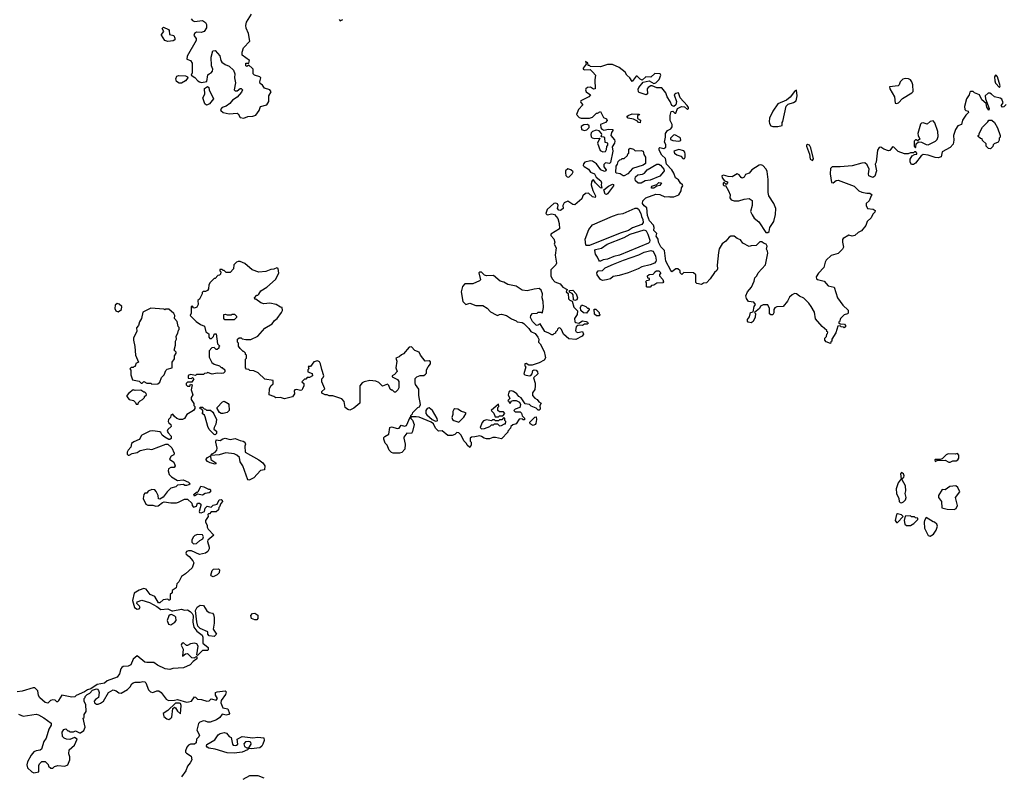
# Model space of a CAD drawing. Extents: x 2106670 to 2323771, y 35271 to 224896.
# Tile 332 of 419: x 2281540 to 2291483, y 125569 to 133214. Entities that reach past the tile are written whole.
import ezdxf

# ---------------------------------------------------------------- set-up
doc = ezdxf.new("R2010")
doc.units = 0

msp = doc.modelspace()

# ---------------------------------------------------------------- linework, layer by layer
at = {"layer": '0CON20XD'}
for points in [[(2283271.7, 133221.7), (2283284.1, 133204.1), (2283305, 133194), (2283385, 133204.5), (2283415, 133185.4), (2283425.7, 133165.7), (2283425, 133132), (2283404.2, 133095.8), (2283373.6, 133083.6), (2283325, 133087.5), (2283304, 133075), (2283299.2, 133055), (2283322.2, 133025), (2283321.2, 133005), (2283230.4, 132845), (2283227.5, 132815), (2283265, 132802.1), (2283282.1, 132775), (2283280, 132675), (2283273, 132653), (2283309.4, 132629.4), (2283338.5, 132595), (2283355.7, 132585), (2283375, 132580.6), (2283430, 132590), (2283438.8, 132655), (2283452, 132668), (2283472.5, 132675), (2283486.2, 132695), (2283490, 132715), (2283476.4, 132746.4), (2283472, 132835), (2283491.7, 132898.3), (2283515, 132903.3), (2283560, 132850), (2283572, 132802), (2283582.5, 132785), (2283615, 132760), (2283655, 132743.8), (2283698.8, 132705), (2283712.5, 132665), (2283709.2, 132625), (2283718.8, 132575), (2283706.7, 132505), (2283716.1, 132496.1), (2283735, 132496), (2283765, 132518.8), (2283775, 132518.8), (2283788.8, 132505), (2283779.5, 132480.5), (2283735, 132429.5), (2283688.8, 132401.2), (2283662.2, 132367.8), (2283625, 132338.8), (2283584, 132325), (2283568, 132305), (2283570, 132295), (2283596, 132276), (2283655, 132261.2), (2283735, 132270), (2283745, 132263.3), (2283767.5, 132225), (2283805, 132217.5), (2283845, 132235.7), (2283895, 132237.8), (2283925, 132249.5), (2283959.2, 132295), (2283972.8, 132337.2), (2284036.5, 132353.5), (2284054.5, 132385.6), (2284057.1, 132445), (2284078.2, 132485), (2284065.4, 132505.4), (2284010.8, 132520.8), (2283992.2, 132552.2), (2283968.6, 132568.5), (2283964.6, 132584.6), (2283973.6, 132625), (2283965.3, 132635.3), (2283912.8, 132652.8), (2283897.5, 132665), (2283896.7, 132715), (2283888.6, 132725), (2283855, 132753.3), (2283835, 132740), (2283825, 132748.6), (2283824.5, 132775), (2283855, 132775.8), (2283861.8, 132801.8), (2283785, 132853.6), (2283787.3, 132885), (2283801.2, 132928.8), (2283862.5, 132995), (2283851.9, 133075), (2283828.3, 133128.3), (2283824, 133155), (2283830.9, 133189.1), (2283879.3, 133270.8)], [(2283035, 132994.3), (2283006.2, 133005), (2282973.6, 133056.4), (2282971.2, 133065), (2282995.8, 133095), (2282980, 133125), (2282993.6, 133136.4), (2283041.2, 133115), (2283049.2, 133105), (2283052, 133065), (2283095, 133053.3), (2283108.3, 133028.3), (2283105, 133011.2), (2283090.3, 132999.7), (2283035, 132994.3)], [(2284765.5, 133215.5), (2284775, 133203.3), (2284804, 133215)], [(2287863.3, 131415), (2287965, 131450.8), (2288005, 131446.2), (2288055, 131422.5), (2288095, 131427.5), (2288105, 131422.5), (2288145, 131423.3), (2288195, 131442.5), (2288220, 131485), (2288223.3, 131515), (2288235.7, 131534.3), (2288233.8, 131545), (2288212, 131562), (2288191.4, 131595), (2288160.8, 131615), (2288145, 131663.3), (2288126.7, 131696.7), (2288070, 131755), (2288062.7, 131812.7), (2288025, 131843.8), (2287996.7, 131895), (2287997.5, 131915), (2288005, 131922.5), (2288045, 131913.3), (2288064, 131926), (2288064.1, 131954.1), (2288050, 131975), (2288061.2, 132025), (2288060, 132065), (2288082.5, 132095), (2288115, 132112.5), (2288128.3, 132131.7), (2288128, 132155), (2288110, 132195), (2288110, 132245), (2288120, 132285), (2288135, 132290), (2288155, 132270), (2288165, 132270), (2288183.3, 132315), (2288223, 132337), (2288252.5, 132332.5), (2288285, 132307.5), (2288292.5, 132315), (2288293.3, 132325), (2288281.2, 132345), (2288209.2, 132425), (2288194.1, 132474.1), (2288165, 132468.9), (2288150.6, 132455), (2288173.9, 132386.1), (2288165, 132352.5), (2288145, 132337.5), (2288125, 132347.5), (2288107.7, 132387.7), (2288076.7, 132435), (2288063.6, 132473.6), (2288025, 132526.7), (2287973.6, 132523.6), (2287926.4, 132546.4), (2287915, 132546.2), (2287885, 132528.8), (2287876.2, 132515), (2287880, 132465), (2287865, 132453.3), (2287796.4, 132476.4), (2287787.5, 132485), (2287787, 132513), (2287793, 132527), (2287835, 132583.3), (2287895, 132597.1), (2287945, 132570), (2287965, 132576.2), (2287999.1, 132610.9), (2288013.6, 132653.6), (2288006.7, 132665), (2287955, 132669.2), (2287915, 132633.3), (2287863.3, 132636.7), (2287825, 132603.3), (2287805, 132611.2), (2287775, 132643.3), (2287765, 132642.5), (2287725, 132590), (2287702.5, 132625), (2287671.7, 132651.7), (2287653, 132683), (2287595, 132730), (2287525, 132762.5), (2287475, 132760), (2287405, 132736.2), (2287305, 132740), (2287295, 132750), (2287281.7, 132751.7), (2287278.3, 132778.3), (2287255, 132790), (2287260, 132765), (2287230, 132725), (2287230, 132715), (2287245, 132707.5), (2287301.7, 132711.7), (2287326.7, 132685), (2287353.6, 132653.6), (2287346.2, 132605), (2287350, 132515), (2287335, 132512.5), (2287305, 132532.5), (2287275, 132528), (2287257.5, 132515), (2287253.1, 132505), (2287260.8, 132485), (2287302.5, 132455), (2287287.5, 132435), (2287207.5, 132395), (2287202.5, 132385), (2287205.7, 132375.7), (2287226.7, 132355), (2287183.3, 132305), (2287162.5, 132255), (2287190, 132225), (2287208.3, 132218.3), (2287295, 132220), (2287325, 132230), (2287365, 132270), (2287375, 132270), (2287405, 132287.5), (2287437, 132227), (2287465, 132212.5), (2287471.2, 132195), (2287455, 132174.3), (2287403.8, 132156.2), (2287409.7, 132119.7), (2287417.9, 132107.9), (2287438, 132098), (2287485, 132108.1), (2287530, 132105), (2287531.2, 132095), (2287516.2, 132073.8), (2287508.8, 132045), (2287545, 132000), (2287548.8, 131985), (2287545, 131967.5), (2287521.7, 131928.3), (2287529.2, 131885), (2287505, 131770), (2287495, 131762), (2287455, 131767.5), (2287438.6, 131751.4), (2287438.1, 131728.1), (2287461.2, 131695), (2287460, 131685), (2287445, 131681.2), (2287407.5, 131695), (2287365, 131756.2), (2287325.5, 131785.5), (2287305, 131787.5), (2287247.5, 131772.5), (2287233, 131757), (2287230.7, 131740.7), (2287239.3, 131729.3), (2287284.2, 131704.2), (2287305, 131674.2), (2287345, 131656.7), (2287362.5, 131622.5), (2287406.8, 131586.8), (2287415.8, 131565), (2287412, 131545), (2287417.5, 131512.5), (2287405, 131513.3), (2287355, 131564.3), (2287335, 131596), (2287325, 131592), (2287315, 131576.2), (2287310.4, 131545), (2287327.9, 131487.9), (2287356.2, 131435), (2287352.5, 131417.5), (2287324.3, 131424.3), (2287285, 131460), (2287255, 131457.3), (2287227.8, 131435), (2287217, 131403), (2287145, 131343.8), (2287125, 131346.7), (2287075, 131380), (2287037, 131363), (2287023.3, 131335), (2287027.5, 131305), (2287000, 131285), (2286985, 131289.2), (2286972.5, 131305), (2286978, 131335), (2286971.7, 131351.7), (2286955, 131361.2), (2286933.7, 131356.3), (2286868.1, 131295), (2286851.4, 131255), (2286865, 131242.9), (2286915, 131252.5), (2286940.6, 131245), (2286974.2, 131205), (2286986.1, 131156.1), (2286990.4, 131099.5), (2286904.3, 131045), (2286903.8, 131033.8), (2286935, 130998), (2286944, 130966), (2286936.7, 130945), (2286957.7, 130907.7), (2286945.8, 130835), (2286961.2, 130755), (2286955, 130737.5), (2286902, 130685), (2286904.2, 130625), (2286916, 130595), (2286944.2, 130564.2), (2286997.5, 130545), (2287025, 130512.5), (2287068.3, 130488.3), (2287060, 130465), (2287077.5, 130447.5), (2287082.1, 130392.1), (2287095, 130378.8), (2287120, 130370), (2287135, 130310), (2287172.5, 130272.5), (2287170, 130235), (2287143.8, 130195), (2287145, 130162.5), (2287155, 130153.3), (2287185, 130148), (2287225, 130172.5), (2287260, 130165), (2287275, 130157.5), (2287280, 130145), (2287271.7, 130138.3), (2287243, 130137), (2287225, 130122.5), (2287195, 130128.8), (2287175.8, 130124.2), (2287159.2, 130110.8), (2287152, 130075), (2287160, 130060), (2287175, 130053.3), (2287221.7, 130061.7), (2287232.5, 130035), (2287220, 130015), (2287155, 129982.5), (2287085, 129990), (2287030, 130035), (2287010, 130085), (2286995, 130100), (2286981.7, 130098.3), (2286971.7, 130088.3), (2286968.3, 130071.7), (2286950, 130055), (2286950, 130045), (2286935, 130040), (2286925, 130030), (2286915, 130030), (2286885, 130047.5), (2286841.7, 130061.7), (2286795, 130140), (2286767, 130123), (2286755, 130126.7), (2286720, 130165), (2286697.5, 130205), (2286700, 130225), (2286720, 130245), (2286765, 130250), (2286775, 130260), (2286805, 130260), (2286815, 130250), (2286820, 130255), (2286830, 130305), (2286826.2, 130365), (2286816, 130405), (2286820, 130445), (2286805, 130482.5), (2286785, 130496.7), (2286735, 130492), (2286665, 130473.8), (2286615, 130481.2), (2286555, 130520), (2286467.7, 130537.7), (2286430.3, 130560.3), (2286392.6, 130572.6), (2286325, 130627.5), (2286255, 130626.7), (2286233.9, 130633.9), (2286205, 130662.5), (2286185, 130662.5), (2286177.5, 130655), (2286192.5, 130585), (2286182.5, 130575), (2286116.1, 130543.9), (2286033.6, 130546.4), (2286011.7, 130518.3), (2285996.7, 130465), (2286013.8, 130365), (2286045, 130337.5), (2286085, 130350), (2286145, 130327.5), (2286215.8, 130325.8), (2286260.4, 130300.5), (2286295, 130263.3), (2286353, 130233), (2286365, 130223.3), (2286383.6, 130236.4), (2286405, 130238.8), (2286455, 130226.2), (2286505, 130190), (2286555, 130170), (2286565, 130160), (2286615, 130153.3), (2286630, 130145), (2286681.2, 130095), (2286702.3, 130062.3), (2286745, 130043.3), (2286773.3, 130005), (2286782.5, 129985), (2286780, 129955), (2286795, 129940), (2286835, 129860), (2286847.5, 129815), (2286848.3, 129798.3), (2286837.5, 129775), (2286785, 129746.7), (2286715, 129722.5), (2286683, 129723), (2286655, 129740), (2286640, 129735), (2286640, 129715), (2286650, 129705), (2286632.5, 129635), (2286640, 129625), (2286685, 129616.7), (2286700.7, 129619.3), (2286713.9, 129636.1), (2286721.2, 129668.8), (2286735, 129677.5), (2286755, 129672.5), (2286770, 129655), (2286772.5, 129635), (2286727.5, 129595), (2286745, 129540), (2286746.2, 129515), (2286741.7, 129478.3), (2286720, 129445), (2286720, 129415), (2286740.7, 129390.7), (2286765, 129377.5), (2286782, 129352), (2286805, 129340), (2286793.3, 129315), (2286795, 129280), (2286785, 129270), (2286775, 129270), (2286755, 129290), (2286705, 129310), (2286687, 129327), (2286645, 129332.5), (2286605, 129392.5), (2286580, 129405), (2286560, 129435), (2286527, 129457), (2286505, 129462.5), (2286485, 129460), (2286478.3, 129451.7), (2286473.6, 129423.6), (2286490, 129385), (2286470, 129365), (2286478.3, 129358.3), (2286481.7, 129341.7), (2286498.3, 129341.7), (2286501.7, 129358.3), (2286522.5, 129367.5), (2286555, 129367.5), (2286588.3, 129348.3), (2286596.7, 129325), (2286590, 129295), (2286545, 129280), (2286530, 129265), (2286545, 129250), (2286595, 129250), (2286607, 129237), (2286615, 129210), (2286638.3, 129188.3), (2286638.3, 129171.7), (2286625, 129170), (2286615, 129180), (2286583.6, 129176.4), (2286555, 129130), (2286518.3, 129121.7), (2286500, 129105), (2286497.5, 129085), (2286470, 129055), (2286470, 129045), (2286405, 128980), (2286345, 128992.5), (2286318.3, 128991.7), (2286285, 128980), (2286255, 128980), (2286230, 128985), (2286203.8, 129003.8), (2286185, 129008.8), (2286135, 128997.5), (2286103, 128997), (2286090, 128985), (2286090, 128955), (2286100, 128945), (2286100, 128915), (2286085, 128892.5), (2286057.5, 128915), (2286052.5, 128932.5), (2286025, 128960), (2285997.5, 129015), (2285975, 129040), (2285955, 129042.5), (2285935, 129023.3), (2285906.1, 129013.9), (2285865, 129013.8), (2285805, 129060), (2285770, 129055), (2285737.5, 129085), (2285719.3, 129129.3), (2285695, 129147.5), (2285575, 129196.7), (2285545, 129202.5), (2285490, 129200), (2285490, 129215), (2285508.3, 129231.7), (2285510, 129245), (2285560, 129295), (2285576.7, 129303.3), (2285587.5, 129325), (2285570, 129415), (2285571.7, 129481.7), (2285538.3, 129528.3), (2285532.5, 129545), (2285533, 129587), (2285550, 129605), (2285585, 129617.5), (2285621.7, 129618.3), (2285639.3, 129630.7), (2285646.4, 129643.6), (2285647.5, 129675), (2285664.1, 129705.9)], [(2283150.7, 132570.7), (2283125, 132588.8), (2283117.1, 132615), (2283125.7, 132644.3), (2283145, 132650), (2283215, 132646), (2283236.2, 132636.2), (2283236.7, 132625), (2283214, 132595), (2283175, 132571.9), (2283150.7, 132570.7)], [(2291435, 132530), (2291442.5, 132545), (2291414.3, 132635), (2291405, 132650), (2291395, 132652), (2291383.5, 132635), (2291385.8, 132595), (2291395, 132573.8), (2291435, 132530)], [(2283425, 132351.2), (2283410.6, 132365), (2283390, 132425), (2283409.8, 132460.2), (2283405, 132520), (2283435, 132540), (2283449.6, 132529.5), (2283453.8, 132505), (2283496.7, 132415), (2283458, 132362), (2283435, 132353.3), (2283425, 132351.2)], [(2290395, 132366.7), (2290415, 132373.8), (2290455, 132417.5), (2290550, 132475), (2290561.7, 132488.3), (2290558.8, 132555), (2290550, 132585), (2290535, 132607.5), (2290515, 132617.5), (2290485, 132620), (2290457, 132613), (2290432.5, 132585), (2290422.5, 132555), (2290410, 132545), (2290323.3, 132535), (2290326.7, 132515), (2290373.8, 132435), (2290381.7, 132371.7), (2290395, 132366.7)], [(2291501.7, 132358.3), (2291478.3, 132331.7), (2291465, 132330), (2291450, 132345), (2291470, 132375), (2291459.3, 132409.3), (2291441.7, 132421.7), (2291385, 132433.3), (2291355, 132462.5), (2291335, 132472.5), (2291318.3, 132471.7), (2291290, 132445), (2291292.5, 132415), (2291330, 132315), (2291325, 132300), (2291305, 132330), (2291298.3, 132368.3), (2291255, 132402.5), (2291233, 132453), (2291183, 132473), (2291167, 132487), (2291145, 132487.5), (2291135, 132480), (2291126.7, 132455), (2291101.2, 132415), (2291080, 132335), (2291085, 132306.2), (2291095, 132296.2), (2291118.3, 132288.3), (2291120, 132275), (2291095, 132250), (2291060.3, 132199.7), (2291050, 132155), (2291015, 132140), (2290991.2, 132105), (2290970, 132045), (2290972, 131995), (2290965.7, 131954.3), (2290935, 131923.3), (2290855, 131880), (2290845, 131827.5), (2290815, 131818.8), (2290785, 131820.8), (2290715, 131846), (2290665, 131852.5), (2290641.7, 131838.3), (2290585, 131762.5), (2290565, 131750), (2290545, 131750), (2290532.5, 131775), (2290532.5, 131805), (2290553.3, 131836.7), (2290575, 131850), (2290600, 131855), (2290600, 131865), (2290588.3, 131878.3), (2290575, 131880), (2290565, 131870), (2290535, 131870), (2290511.7, 131858.3), (2290475, 131857.5), (2290410.7, 131880.7), (2290366.4, 131926.4), (2290355, 131930), (2290327.7, 131892.3), (2290315, 131888.8), (2290267.5, 131905), (2290235, 131926.7), (2290218.3, 131921.7), (2290203.8, 131895), (2290187.5, 131775), (2290177.5, 131755), (2290191.2, 131685), (2290175, 131632.5), (2290155, 131618.6), (2290114.3, 131635), (2290111.1, 131655), (2290118.8, 131705), (2290098.3, 131748.3), (2290075, 131766.7), (2290045, 131764), (2289946.1, 131736.1), (2289825, 131726.2), (2289745, 131727.5), (2289728.3, 131711.7), (2289723.8, 131655), (2289737.5, 131567.5), (2289755, 131566.7), (2289785, 131590), (2289805, 131592.5), (2289965, 131531.2), (2290015, 131486), (2290042.4, 131472.4), (2290095, 131460), (2290125, 131462.5), (2290150, 131445), (2290140, 131435), (2290117.5, 131385), (2290087.5, 131355), (2290086.7, 131335), (2290100, 131305), (2290159.3, 131299.3), (2290180, 131285), (2290175, 131270), (2290155, 131250), (2290138.3, 131211.7), (2290097, 131173), (2290085.7, 131134.3), (2290040.7, 131079.3), (2290007.5, 131065), (2289975, 131033.3), (2289947, 131027), (2289913, 131037), (2289857, 131003), (2289848.3, 130991.7), (2289847.5, 130965), (2289857.5, 130915), (2289847.5, 130895), (2289805, 130852.5), (2289735, 130830), (2289685, 130782.5), (2289673.8, 130765), (2289660.7, 130709.3), (2289605, 130652.5), (2289583.3, 130615), (2289586.4, 130596.4), (2289595, 130590), (2289665, 130572.5), (2289703, 130523), (2289765, 130510), (2289796.7, 130405), (2289850.7, 130330.7), (2289905, 130280), (2289905, 130250), (2289898.3, 130241.7), (2289865, 130230), (2289830, 130195), (2289818.3, 130161.7), (2289810, 130155), (2289825, 130140), (2289868.3, 130138.3), (2289880, 130125), (2289878.3, 130111.7), (2289865, 130100), (2289858.3, 130108.3), (2289835, 130110), (2289825, 130120), (2289801.7, 130118.3), (2289781.7, 130048.3), (2289740, 129985), (2289740, 129965), (2289731.7, 129958.3), (2289728.3, 129941.7), (2289685, 129960), (2289670, 129975), (2289670, 129995), (2289688.3, 130011.7), (2289690, 130035), (2289698.3, 130041.7), (2289700, 130055), (2289691.7, 130061.7), (2289690, 130075), (2289645, 130112.5), (2289575, 130192.5), (2289565, 130260), (2289532.5, 130315), (2289509.6, 130349.5), (2289458.8, 130398.8), (2289415, 130418.8), (2289385, 130442.5), (2289365, 130447.5), (2289340, 130435), (2289315, 130410), (2289295, 130370), (2289250, 130315), (2289185, 130311.2), (2289166.1, 130303.9), (2289156.7, 130285), (2289157, 130253), (2289145, 130232.5), (2289125, 130230), (2289113, 130243), (2289113.3, 130295), (2289095, 130332.5), (2289047, 130333), (2289020, 130320), (2289010, 130295), (2288960, 130255), (2288970, 130245), (2288967, 130207), (2288946.4, 130163.6), (2288925, 130150), (2288897, 130157), (2288888.3, 130168.3), (2288890, 130185), (2288908.6, 130211.4), (2288920, 130255), (2288948.3, 130261.7), (2288957.5, 130315), (2288970, 130335), (2288955, 130360), (2288900, 130365), (2288878.3, 130398.3), (2288872.5, 130425), (2288890, 130465), (2288928.3, 130511.7), (2288957, 130573), (2288963.3, 130605), (2288983.6, 130626.4), (2288997.5, 130655), (2289071.7, 130738.3), (2289093.3, 130855), (2289092.5, 130875), (2289082.5, 130895), (2289086.7, 130926.7), (2289077, 130947), (2289050, 130955), (2289035, 130970), (2289015, 130970), (2288977, 130933), (2288925, 130930), (2288905, 130922.5), (2288842.5, 130955), (2288819.3, 130989.3), (2288785, 131003.3), (2288755.8, 131025.8), (2288722.7, 131027.3), (2288705, 131016.7), (2288670, 130975), (2288635, 130947.5), (2288605, 130900), (2288595, 130860), (2288583.3, 130735), (2288587.5, 130695), (2288580, 130680), (2288555, 130660), (2288513.3, 130595), (2288475, 130553.3), (2288445, 130550), (2288425, 130537.5), (2288378.3, 130548.3), (2288368.8, 130558.8), (2288366.2, 130635), (2288345, 130656.7), (2288245, 130660), (2288225, 130640), (2288210, 130655), (2288210, 130675), (2288187, 130697), (2288165, 130697.5), (2288125, 130667.5), (2288115, 130680), (2288065, 130773.3), (2288051.7, 130881.7), (2288015, 130918.8), (2287991.8, 130965), (2287987.8, 130995), (2287968.9, 131025), (2287973.3, 131055), (2287944.5, 131085), (2287946.5, 131115), (2287939.2, 131139.2), (2287901.4, 131181.5), (2287878.8, 131235), (2287873.8, 131313.8), (2287845, 131334), (2287830, 131355), (2287832, 131385), (2287863.3, 131415)], [(2289195, 132133.8), (2289240, 132145), (2289240, 132175), (2289247.5, 132185), (2289279.3, 132340.7), (2289300, 132360), (2289354.3, 132375.7), (2289381.2, 132395), (2289391.2, 132445), (2289385, 132500), (2289365, 132486.7), (2289318.7, 132431.3), (2289285, 132401.2), (2289197, 132363), (2289145, 132290), (2289113, 132217), (2289107.5, 132185), (2289111.2, 132165), (2289125, 132140), (2289145, 132133.8), (2289195, 132133.8)], [(2287805, 132172.5), (2287790, 132175), (2287778.3, 132188.3), (2287740, 132210), (2287685, 132220), (2287670, 132235), (2287683, 132247), (2287725, 132262.5), (2287795, 132260), (2287798.3, 132251.7), (2287780, 132245), (2287780, 132215), (2287808.3, 132198.3), (2287805, 132172.5)], [(2287245, 132092.5), (2287268.2, 132101.8), (2287292, 132125), (2287289.7, 132139.7), (2287275, 132154), (2287237.1, 132152.9), (2287211.2, 132135), (2287214.2, 132104.2), (2287245, 132092.5)], [(2290585, 131920), (2290590, 131925), (2290591.7, 131958.3), (2290615, 131980), (2290647, 131977), (2290695, 131952.5), (2290715, 131950), (2290787.5, 131985), (2290805, 132002.5), (2290816, 132035), (2290812, 132085), (2290781.7, 132171.7), (2290765, 132192.5), (2290735, 132183.3), (2290705, 132157.5), (2290665, 132170), (2290645, 132167.5), (2290635, 132157.5), (2290611.2, 132065), (2290613.6, 132043.6), (2290630, 132005), (2290605, 131990), (2290595, 132000), (2290585, 132000), (2290573, 131987), (2290572.5, 131935), (2290585, 131920)], [(2291345, 131910), (2291321.7, 131911.7), (2291300, 131935), (2291298.3, 131958.3), (2291261.7, 131991.7), (2291258.3, 132008.3), (2291241.7, 132011.7), (2291220, 132035), (2291220, 132045), (2291228.3, 132051.7), (2291230, 132065), (2291263.9, 132126.1), (2291315, 132180), (2291325, 132200), (2291357, 132197), (2291382.5, 132175), (2291415, 132120), (2291440, 132045), (2291440, 132025), (2291430, 132015), (2291430, 131995), (2291420, 131975), (2291381.7, 131958.3), (2291371.7, 131948.3), (2291368.3, 131931.7), (2291345, 131910)], [(2287427.5, 131877.5), (2287455, 131882), (2287467, 131903), (2287467.5, 131932.5), (2287477.5, 131945), (2287480, 131965), (2287453, 131973), (2287448.8, 132018.8), (2287438, 132028), (2287411.7, 132031.7), (2287420, 132055), (2287416.7, 132065), (2287390.9, 132090.9), (2287361.7, 132098.3), (2287325.5, 132084.5), (2287311.1, 132068.9), (2287307.5, 132055), (2287311.2, 132031.2), (2287320.8, 132020.8), (2287345, 132012), (2287397.5, 132017.5), (2287373.3, 131965), (2287400.8, 131890.8), (2287427.5, 131877.5)], [(2288195, 131985.8), (2288215, 131993.3), (2288213.3, 132015), (2288205, 132023.3), (2288155, 132051.2), (2288142.5, 132047.5), (2288111.2, 132015), (2288113.4, 132003.4), (2288134.5, 131994.5), (2288195, 131985.8)], [(2289545, 131790), (2289556.1, 131806.1), (2289528.8, 131918.8), (2289516.7, 131945), (2289495, 131952.5), (2289484.6, 131945.4), (2289484.5, 131935), (2289514.2, 131855), (2289524, 131805), (2289545, 131790)], [(2287645, 131634.4), (2287632.5, 131635), (2287605, 131657.5), (2287565, 131662.5), (2287558.3, 131668.3), (2287563.3, 131735), (2287577, 131753), (2287585, 131780), (2287601.7, 131798.3), (2287615, 131800), (2287625, 131810), (2287645, 131810), (2287678.3, 131841.7), (2287681.7, 131858.3), (2287690, 131865), (2287690, 131905), (2287703, 131917), (2287737, 131907), (2287755, 131890), (2287815, 131892.5), (2287836.4, 131886.4), (2287843, 131853), (2287860, 131825), (2287858.3, 131761.7), (2287835, 131742.5), (2287729.3, 131710.7), (2287680, 131655), (2287645, 131634.4)], [(2288239.2, 131809.2), (2288255, 131812), (2288261.1, 131825), (2288260.9, 131855), (2288256.1, 131876.1), (2288245, 131887.1), (2288195, 131902.5), (2288146.7, 131885), (2288152.5, 131865), (2288175, 131849.4), (2288215, 131834.3), (2288239.2, 131809.2)], [(2287815, 131562.5), (2287785, 131562.5), (2287760, 131585), (2287753.8, 131605), (2287760, 131625), (2287782.5, 131645), (2287828, 131652), (2287848.3, 131661.7), (2287875, 131695.8), (2287975, 131755.5), (2287995, 131755.5), (2288012, 131745), (2288043.8, 131705), (2288047.5, 131685), (2288042.5, 131675), (2288005, 131632.5), (2287906.4, 131593.6), (2287855, 131584), (2287815, 131562.5)], [(2289095, 131062.5), (2289106.7, 131075), (2289116.2, 131115), (2289154.1, 131175.9), (2289173.8, 131245), (2289176.7, 131305), (2289157, 131357), (2289106.2, 131435), (2289097.7, 131467.7), (2289098.8, 131598.8), (2289089.2, 131679.2), (2289076.7, 131705), (2289045, 131738.8), (2289025, 131746), (2289006.1, 131743.9), (2288934.2, 131695.8), (2288905, 131662.5), (2288870.7, 131649.3), (2288856, 131624), (2288835, 131613.8), (2288825, 131617.5), (2288806.4, 131646.4), (2288785, 131654.7), (2288735, 131627.5), (2288695, 131630.6), (2288645.6, 131644.4), (2288630.8, 131635), (2288634.3, 131615), (2288656.8, 131586.8), (2288686.7, 131575), (2288686.7, 131565), (2288675, 131550), (2288655, 131570), (2288645, 131563.3), (2288642.5, 131545), (2288655, 131536.2), (2288667, 131537), (2288697.5, 131485), (2288713.3, 131445), (2288712.5, 131412.5), (2288724.2, 131394.2), (2288755, 131382.5), (2288803, 131383), (2288855, 131401.2), (2288905, 131406.7), (2288936.1, 131386.1), (2288936.2, 131335), (2288921.2, 131275), (2288937.5, 131242.5), (2288957.3, 131207.3), (2289005, 131172.5), (2289073.6, 131063.6), (2289095, 131062.5)], [(2287085, 131622.5), (2287120, 131655), (2287130, 131675), (2287105, 131696.7), (2287075, 131706.7), (2287053.3, 131685), (2287050, 131665), (2287055, 131640), (2287070, 131625), (2287085, 131622.5)], [(2287465, 131447.5), (2287450.7, 131450.7), (2287437.5, 131495), (2287485, 131532.5), (2287525, 131552.5), (2287535, 131550), (2287536.7, 131535), (2287475, 131453.3), (2287465, 131447.5)], [(2287921.7, 131511.7), (2287920, 131525), (2287925, 131530), (2287975, 131550), (2287995, 131570), (2288020, 131565), (2288005, 131537.5), (2287975, 131530), (2287945, 131512.5), (2287921.7, 131511.7)], [(2287265, 130931.2), (2287256.4, 130936.4), (2287250.8, 130995), (2287287.1, 131095), (2287325, 131140.6), (2287525, 131228.9), (2287585, 131250), (2287635, 131255.6), (2287755, 131308.5), (2287775, 131310.4), (2287789.1, 131299.1), (2287812.9, 131255), (2287818.5, 131225), (2287832.7, 131195), (2287835.4, 131165), (2287822.9, 131145), (2287729.9, 131110.1), (2287686.2, 131083.8), (2287605, 131057.5), (2287295, 130933.6), (2287265, 130931.2)], [(2287405, 130772.7), (2287395, 130774.4), (2287387.1, 130785), (2287375.5, 130815.6), (2287355, 130844), (2287347.1, 130882.9), (2287355, 130892.9), (2287415.5, 130904.5), (2287472, 130945), (2287645.4, 131014.6), (2287705, 131047.5), (2287845, 131090), (2287865, 131080.8), (2287884.4, 131045), (2287903.3, 130985), (2287898.9, 130965), (2287888.6, 130955), (2287596, 130835), (2287538.7, 130821.3), (2287475, 130793.6), (2287433.4, 130786.6), (2287405, 130772.7)], [(2287425, 130580), (2287405, 130587.5), (2287370, 130635), (2287367.5, 130655), (2287380, 130675), (2287425, 130680), (2287452.5, 130705), (2287537.5, 130745), (2287637.5, 130785), (2287793.6, 130836.4), (2287847.5, 130865), (2287915, 130880), (2287935, 130873.8), (2287945, 130861.2), (2287960.6, 130825), (2287968.1, 130785), (2287965, 130771.2), (2287948.8, 130755), (2287905, 130735.7), (2287824.1, 130715.9), (2287786.7, 130695), (2287685, 130654.5), (2287595, 130628.8), (2287532, 130618), (2287506.2, 130595), (2287465, 130584.3), (2287425, 130580)], [(2285664.1, 129705.9), (2285689.4, 129735), (2285686.8, 129756.8), (2285675, 129765.5), (2285633.6, 129763.6), (2285587.5, 129825), (2285573.8, 129853.8), (2285530, 129870), (2285495, 129907.5), (2285474.5, 129905.5), (2285415, 129837.5), (2285395, 129827.5), (2285373.6, 129806.4), (2285340, 129795), (2285350, 129765), (2285337.5, 129695), (2285351.7, 129658.3), (2285325, 129627.5), (2285300, 129615), (2285300, 129605), (2285355, 129577.5), (2285367, 129557), (2285367.5, 129495), (2285360, 129475), (2285335, 129450), (2285325, 129450), (2285305, 129470), (2285295, 129470), (2285281.7, 129481.7), (2285267, 129517), (2285255, 129530), (2285205, 129512.5), (2285165, 129547.5), (2285135, 129562.5), (2285075, 129566.7), (2285020, 129555), (2284997, 129543), (2284973.3, 129515), (2284975, 129340), (2284913, 129287), (2284875, 129267.5), (2284853.9, 129273.9), (2284827.5, 129295), (2284817.5, 129355), (2284793.6, 129383.6), (2284701.7, 129411.7), (2284665, 129412.5), (2284645, 129422.5), (2284623.6, 129423.6), (2284591.7, 129441.7), (2284591.7, 129458.3), (2284620, 129485), (2284590, 129555), (2284590, 129585), (2284605, 129600), (2284610, 129615), (2284590.4, 129680.5), (2284577.7, 129737.7), (2284565.9, 129755.9), (2284546.4, 129766.4), (2284511.7, 129758.3), (2284475, 129710), (2284451.7, 129708.3), (2284460, 129685), (2284450, 129675), (2284450, 129655), (2284495, 129637.5), (2284497.5, 129615), (2284465, 129597.5), (2284443, 129597), (2284428.3, 129581.7), (2284415, 129580), (2284401.7, 129568.3), (2284390, 129555), (2284408.3, 129538.3), (2284410, 129515), (2284397, 129483), (2284388.3, 129471.7), (2284375, 129467.5), (2284335, 129477.5), (2284320, 129475), (2284313, 129463), (2284316.4, 129433.6), (2284295, 129402.5), (2284215, 129383.3), (2284175, 129397.5), (2284125, 129392.5), (2284105, 129407.5), (2284060, 129425), (2284063.3, 129485), (2284077, 129513), (2284100, 129535), (2284098.3, 129568.3), (2284015, 129582.5), (2283947, 129647), (2283905, 129667.5), (2283865, 129670), (2283855, 129680), (2283831.7, 129681.7), (2283820, 129695), (2283820, 129785), (2283830, 129795), (2283830, 129825), (2283821.7, 129831.7), (2283820, 129845), (2283805, 129860), (2283795, 129860), (2283765, 129890), (2283750, 129915), (2283750, 129945), (2283740, 129955), (2283740, 129985), (2283755, 130000), (2283775, 130000), (2283785, 129990), (2283825, 129982.5), (2283873, 129983), (2283945, 130017.5), (2284015, 130096.7), (2284088.3, 130141.7), (2284113.3, 130175), (2284140, 130195), (2284182.5, 130255), (2284192.5, 130275), (2284190, 130305), (2284175, 130307.5), (2284130, 130335), (2284065, 130350), (2284005, 130343.8), (2283975, 130351.2), (2283925, 130390), (2283915, 130390), (2283910, 130405), (2283935, 130430), (2283945, 130430), (2283955, 130440), (2283975, 130472.5), (2284035, 130510), (2284122.3, 130587.7), (2284156.4, 130653.6), (2284149.3, 130699.3), (2284135, 130706.7), (2284105, 130692), (2284075, 130689.4), (2284025, 130669.1), (2283955, 130661.8), (2283886.8, 130686.8), (2283815, 130748.8), (2283765, 130770), (2283745, 130770), (2283730, 130765), (2283701.7, 130738.3), (2283700, 130695), (2283665, 130660), (2283625, 130660), (2283605, 130680), (2283595, 130680), (2283585, 130690), (2283561.7, 130688.3), (2283560, 130675), (2283570, 130665), (2283568.3, 130641.7), (2283558.3, 130631.7), (2283541.7, 130628.3), (2283515, 130600), (2283505, 130600), (2283465, 130560), (2283450, 130535), (2283447.5, 130495), (2283435, 130477.5), (2283415, 130467.5), (2283393, 130467), (2283383, 130457), (2283382.5, 130445), (2283355, 130390), (2283340, 130375), (2283342.5, 130335), (2283330.4, 130309.5), (2283305, 130297.5), (2283293.6, 130303.6), (2283285, 130320), (2283270, 130315), (2283273, 130247), (2283262.5, 130225), (2283323.6, 130163.6), (2283365, 130132.5), (2283406.2, 130116.2), (2283418.3, 130058.3), (2283448.3, 130038.3), (2283450, 130005), (2283461.7, 129991.7), (2283478.3, 129991.7), (2283498.3, 130011.7), (2283500, 130025), (2283511.7, 130038.3), (2283525, 130040), (2283538.3, 129938.3), (2283560, 129915), (2283551.7, 129908.3), (2283550, 129895), (2283535, 129880), (2283525, 129880), (2283505, 129900), (2283481.7, 129898.3), (2283453, 129867), (2283452.5, 129805), (2283481.7, 129751.7), (2283503, 129733), (2283557, 129717), (2283575, 129700), (2283585, 129700), (2283610, 129675), (2283610, 129655), (2283598.3, 129641.7), (2283575, 129637.5), (2283535, 129642.5), (2283485, 129632.5), (2283435, 129650), (2283428.3, 129641.7), (2283405, 129640), (2283395, 129630), (2283325, 129630), (2283315, 129620), (2283265, 129630), (2283241.7, 129618.3), (2283241.7, 129591.7), (2283275, 129590), (2283285, 129600), (2283300, 129585), (2283278.3, 129551.7), (2283235, 129550), (2283221.7, 129538.3), (2283220, 129525), (2283235, 129510), (2283258.3, 129511.7), (2283265, 129530), (2283280, 129525), (2283270, 129475), (2283287.5, 129425), (2283270, 129395), (2283270, 129375), (2283297, 129337), (2283300, 129315), (2283310, 129305), (2283310, 129285), (2283296.1, 129263.9), (2283226.6, 129223.4), (2283205, 129185.6), (2283185, 129174.7), (2283154, 129174), (2283127.5, 129185), (2283103.6, 129203.6), (2283087.3, 129227.3), (2283067.5, 129215), (2283063.3, 129195), (2283042.5, 129175), (2283037.8, 129155), (2283045, 129140), (2283065.5, 129125), (2283069.1, 129105), (2283035.4, 129074.6), (2283029.4, 129055), (2283037.8, 129037.8), (2283070, 129005), (2283069.3, 128980.7), (2283055, 128971.4), (2283045, 128973.1), (2283005, 128995.7), (2282979.2, 129015), (2282965, 129042), (2282955, 129048.9), (2282885, 129061.1), (2282855, 129057.5), (2282775, 129017.5), (2282765, 129010), (2282756.7, 128985), (2282745, 128973.3), (2282691.7, 128948.3), (2282669.3, 128930.7), (2282663.8, 128895), (2282636, 128865), (2282626.9, 128845), (2282626.9, 128825), (2282634.3, 128815), (2282645, 128814.6), (2282675, 128831.9), (2282725, 128839.2), (2282755, 128862.5), (2282835, 128877.5), (2282875, 128871.4), (2283014.6, 128925.5), (2283035, 128924.5), (2283076.8, 128886.8), (2283100.8, 128835), (2283095, 128818.8), (2283068.8, 128805), (2283053.8, 128773.8), (2283095, 128742), (2283108.5, 128705), (2283100, 128690), (2283065, 128689.2), (2283042.2, 128675), (2283038.1, 128655), (2283048.8, 128618.8), (2283074.2, 128594.2), (2283135, 128557.5), (2283190, 128565), (2283245, 128542.5), (2283260, 128525), (2283247, 128513), (2283225, 128507.5), (2283208.3, 128508.3), (2283195, 128517.5), (2283135, 128510), (2283117, 128493), (2283065, 128480), (2283028.8, 128445), (2282989.3, 128390.7), (2282955, 128370), (2282941.7, 128371.7), (2282940, 128405), (2282918.3, 128448.3), (2282905, 128462.5), (2282875, 128466.7), (2282838.3, 128451.7), (2282825, 128430), (2282805, 128430), (2282793.3, 128415), (2282786.7, 128375), (2282815, 128317.5), (2282835, 128307.5), (2282885, 128310), (2282915, 128297.5), (2282937, 128303), (2282983, 128337), (2282998.3, 128341.7), (2283065, 128331.2), (2283123.6, 128333.6), (2283145, 128337.5), (2283205, 128370), (2283235, 128370), (2283278.3, 128328.3), (2283280, 128305), (2283295, 128290), (2283325, 128300), (2283335, 128330), (2283355, 128330), (2283368.3, 128318.3), (2283370, 128305), (2283350.8, 128245), (2283356.7, 128235), (2283370.9, 128230.9), (2283406.7, 128245), (2283413.3, 128276.7), (2283432.5, 128297.5), (2283475, 128290), (2283493, 128307), (2283535, 128320), (2283555, 128362.5), (2283573.6, 128366.4), (2283585, 128360), (2283587.5, 128345), (2283570, 128325), (2283558.3, 128291.7), (2283550, 128285), (2283548.3, 128261.7), (2283525, 128240), (2283475, 128240), (2283458.3, 128221.7), (2283445, 128220), (2283440, 128215), (2283442.5, 128195), (2283418, 128155), (2283416.2, 128136.2), (2283432.5, 128105), (2283432.5, 128085), (2283442.5, 128065), (2283500, 128005), (2283440, 127955), (2283437.3, 127942.7), (2283454.2, 127885), (2283453.8, 127866.2), (2283440.7, 127839.3), (2283416.4, 127823.6), (2283355, 127808.8), (2283275, 127847.5), (2283245, 127847.5), (2283225, 127840), (2283216.7, 127825), (2283220, 127815), (2283251.2, 127791.2), (2283290, 127745), (2283297.5, 127725), (2283280, 127675), (2283216, 127614), (2283175, 127587.5), (2283146.7, 127535), (2283127.5, 127515), (2283120, 127475), (2283080, 127445), (2283078.3, 127421.7), (2283060, 127405), (2283060, 127355), (2283055, 127350), (2283045, 127350), (2283035, 127360), (2282988.3, 127351.7), (2282955, 127322.5), (2282943, 127323), (2282906.2, 127385), (2282856.4, 127406.4), (2282818.7, 127458.7), (2282795, 127467.5), (2282745, 127450), (2282695, 127421.2), (2282677.5, 127345), (2282700, 127275), (2282725, 127257.1), (2282745, 127261.1), (2282755.5, 127275), (2282749.4, 127289.4), (2282723.3, 127315), (2282726.7, 127333.3), (2282775, 127348.8), (2282850, 127325), (2282923.6, 127283.6), (2282963.6, 127253.6), (2283035, 127262.5), (2283075, 127240), (2283085, 127240), (2283175, 127256.7), (2283205, 127247.5), (2283235, 127250), (2283260, 127235), (2283283, 127213), (2283293, 127193), (2283290, 127125), (2283298.8, 127075), (2283327.5, 127035), (2283382.5, 126995), (2283390, 126975), (2283390, 126915), (2283441.7, 126871.7), (2283441.7, 126848.3), (2283435, 126840), (2283385, 126840), (2283335, 126790), (2283330, 126795), (2283342.5, 126885), (2283328.3, 126908.3), (2283306.7, 126913.3), (2283265, 126908.1), (2283235, 126890), (2283225, 126891.2), (2283195, 126916.9), (2283181.2, 126915), (2283172.5, 126905), (2283170, 126895), (2283191.2, 126855), (2283183.3, 126783.3), (2283213.9, 126806.1), (2283235, 126811.2), (2283275, 126770), (2283303, 126767), (2283325, 126780), (2283330, 126775), (2283330, 126755), (2283292.3, 126727.7), (2283261.2, 126695), (2283195.5, 126664.5), (2283085, 126660), (2283055, 126648.8), (2283010, 126655), (2282931.7, 126691.7), (2282895, 126720), (2282825, 126718.8), (2282805, 126723.8), (2282725, 126787.5), (2282686.4, 126753.6), (2282663, 126697), (2282635, 126682.5), (2282585, 126677.5), (2282571.7, 126668.3), (2282560, 126655), (2282547.5, 126605), (2282525, 126572.5), (2282425, 126533.3), (2282395, 126511.2), (2282323, 126497), (2282257, 126453), (2282225, 126443.3), (2282195, 126422.5), (2282110, 126385), (2282097, 126373), (2282065, 126370), (2281965, 126387.5), (2281932.5, 126335)], [(2287905, 130510), (2287875, 130510), (2287870, 130515), (2287870, 130555), (2287860, 130565), (2287871.7, 130578.3), (2287900, 130585), (2287898.3, 130598.3), (2287881.7, 130601.7), (2287880, 130625), (2287895, 130637.5), (2287937, 130643), (2287948.3, 130651.7), (2287955, 130667.5), (2287970, 130675), (2287995, 130676.7), (2288016, 130655), (2288001.7, 130638.3), (2288000, 130625), (2288035, 130587.5), (2288042.5, 130565), (2288033.6, 130553.6), (2287975, 130550), (2287945, 130532.5), (2287921.7, 130528.3), (2287905, 130510)], [(2287145, 130377.5), (2287131.7, 130381.7), (2287130, 130435), (2287118.3, 130448.3), (2287091.7, 130461.7), (2287091.7, 130478.3), (2287125, 130480), (2287160, 130445), (2287172.5, 130405), (2287165, 130382.5), (2287145, 130377.5)], [(2282535, 130263.3), (2282567.5, 130285), (2282570, 130315), (2282545, 130340), (2282525, 130347.5), (2282505, 130330), (2282500, 130295), (2282512.3, 130272.3), (2282535, 130263.3)], [(2282875, 129532.5), (2282935, 129533.3), (2282955, 129550), (2282973, 129597), (2283000, 129625), (2283015, 129670), (2283028.3, 129681.7), (2283080, 129695), (2283080, 129755), (2283101.7, 129788.3), (2283103, 129817), (2283120, 129845), (2283120, 129855), (2283100, 129875), (2283112.5, 129925), (2283112.5, 129965), (2283122.5, 129985), (2283120, 130015), (2283137.5, 130045), (2283143, 130077), (2283150, 130085), (2283150, 130105), (2283140, 130115), (2283130, 130165), (2283102.5, 130195), (2283107.5, 130225), (2283097.5, 130245), (2283045, 130290), (2283015, 130290), (2283005, 130282.5), (2282995, 130290), (2282865, 130300), (2282785, 130260), (2282770, 130195), (2282748.3, 130161.7), (2282740, 130125), (2282718.3, 130101.7), (2282722.5, 130065), (2282690, 129995), (2282688, 129975), (2282701.7, 129911.7), (2282710, 129825), (2282740, 129755), (2282711.7, 129738.3), (2282705, 129710), (2282695, 129710), (2282685, 129700), (2282665, 129700), (2282652.5, 129685), (2282661.7, 129671.7), (2282662.5, 129625), (2282680, 129575), (2282745, 129560), (2282765, 129540), (2282778.3, 129541.7), (2282795, 129557.5), (2282825, 129540), (2282865, 129540), (2282875, 129532.5)], [(2287265, 130250), (2287235, 130253.3), (2287207.5, 130275), (2287202.5, 130305), (2287211.7, 130328.3), (2287225, 130330), (2287257, 130317), (2287275, 130300), (2287288.3, 130298.3), (2287290, 130285), (2287265, 130250)], [(2287395, 130220), (2287365, 130222.5), (2287345, 130240), (2287341.7, 130288.3), (2287358.3, 130288.3), (2287390, 130255), (2287391.7, 130241.7), (2287400, 130235), (2287395, 130220)], [(2283705, 130180), (2283611.7, 130181.7), (2283600, 130195), (2283600, 130235), (2283615, 130240), (2283635, 130230), (2283675, 130230), (2283685, 130240), (2283708.3, 130238.3), (2283728.3, 130218.3), (2283730, 130205), (2283705, 130180)], [(2282735, 129330), (2282740, 129345), (2282757, 129363), (2282780, 129375), (2282800, 129395), (2282800, 129405), (2282820, 129425), (2282817, 129437), (2282805, 129450), (2282795, 129450), (2282761.7, 129471.7), (2282705, 129467.5), (2282685, 129472.5), (2282640.7, 129439.3), (2282623, 129417), (2282622.5, 129405), (2282645, 129377.5), (2282690, 129365), (2282710, 129345), (2282715, 129330), (2282735, 129330)], [(2283595, 129234), (2283574, 129234), (2283556.1, 129246.1), (2283533.3, 129285), (2283533.3, 129295), (2283587, 129353), (2283605, 129360), (2283645, 129336.7), (2283653.3, 129325), (2283656.7, 129265), (2283635.9, 129244.1), (2283595, 129234)], [(2283515, 129020), (2283505, 129022.5), (2283455, 129072.5), (2283440, 129105), (2283412.7, 129202.7), (2283405, 129217.5), (2283382.5, 129235), (2283390, 129245), (2283390, 129265), (2283378.3, 129278.3), (2283361.7, 129281.7), (2283361.7, 129298.3), (2283385, 129300), (2283401.7, 129281.7), (2283415, 129280), (2283425, 129270), (2283467, 129267), (2283489.3, 129249.3), (2283500.7, 129230.7), (2283526.7, 129175), (2283521.7, 129128.3), (2283502.5, 129095), (2283500, 129075), (2283527, 129057), (2283527, 129033), (2283515, 129020)], [(2285738.3, 129158.3), (2285755, 129160), (2285760, 129165), (2285756.7, 129185), (2285707.5, 129265), (2285675, 129292.5), (2285653.6, 129286.4), (2285642.5, 129265), (2285642.5, 129235), (2285650.7, 129220.7), (2285705, 129172.5), (2285738.3, 129158.3)], [(2285975, 129147.5), (2286025, 129197.5), (2286047, 129237), (2286036.4, 129246.4), (2286000, 129255), (2285965, 129277.5), (2285935, 129282.5), (2285922.5, 129275), (2285913.6, 129256.4), (2285912.5, 129225), (2285903, 129193), (2285910, 129175), (2285925, 129162.5), (2285975, 129147.5)], [(2286375, 129200), (2286385, 129210), (2286418.3, 129211.7), (2286440, 129235), (2286425, 129250), (2286385, 129250), (2286370, 129265), (2286370, 129295), (2286380, 129305), (2286375, 129330), (2286300, 129265), (2286328.3, 129238.3), (2286341.7, 129201.7), (2286375, 129200)], [(2285375, 128832.5), (2285313, 128833), (2285295, 128840), (2285270, 128865), (2285250, 128915), (2285230, 128935), (2285217.5, 128975), (2285218.3, 128991.7), (2285227, 129003), (2285267.5, 129025), (2285277, 129093), (2285295, 129098.8), (2285355, 129083.3), (2285372.5, 129087.5), (2285392.5, 129117.5), (2285425, 129107.5), (2285445, 129112.5), (2285481.7, 129198.3), (2285490, 129200), (2285490, 129185), (2285507, 129167), (2285522.5, 129125), (2285506.4, 129053.6), (2285495, 129032.5), (2285450, 129035), (2285420, 128995), (2285417.5, 128985), (2285432.5, 128925), (2285430, 128875), (2285398.3, 128841.7), (2285375, 128832.5)], [(2286205, 129080), (2286235, 129082.5), (2286287, 129103), (2286305, 129120), (2286325, 129120), (2286335, 129130), (2286365, 129130), (2286385, 129110), (2286407, 129113), (2286435, 129130), (2286445, 129130), (2286450, 129155), (2286440, 129165), (2286438.3, 129188.3), (2286425, 129190), (2286408.3, 129171.7), (2286385, 129170), (2286375, 129160), (2286345, 129160), (2286335, 129170), (2286315, 129170), (2286305, 129160), (2286255, 129170), (2286225, 129160), (2286210, 129145), (2286190, 129095), (2286205, 129080)], [(2286725, 129112.5), (2286695, 129130), (2286693, 129147), (2286741.7, 129198.3), (2286755, 129200), (2286760, 129175), (2286752.5, 129135), (2286746.4, 129123.6), (2286725, 129112.5)], [(2283855, 128560), (2283843.8, 128565), (2283792.9, 128705), (2283765.5, 128745), (2283759.3, 128789.3), (2283733.7, 128813.7), (2283707, 128827), (2283621.8, 128838.2), (2283555, 128818.2), (2283471.7, 128811.7), (2283485, 128826.2), (2283515, 128842.9), (2283531.1, 128865), (2283533.2, 128885), (2283520, 128945), (2283525, 128970), (2283565, 128962.5), (2283590.4, 128979.5), (2283613.9, 128986.1), (2283665, 128971.2), (2283715, 128983.8), (2283765, 128961.2), (2283795.9, 128955.9), (2283812.5, 128945), (2283820, 128925), (2283813.8, 128905), (2283817.5, 128845), (2283956.1, 128766.1), (2283995, 128736.7), (2284014, 128705), (2284013, 128667), (2283971.4, 128658.6), (2283903.3, 128585), (2283865, 128563.3), (2283855, 128560)], [(2283515, 128723.8), (2283465, 128736.2), (2283435, 128751.2), (2283422.5, 128765), (2283422.5, 128775), (2283435, 128790), (2283468.3, 128808.3), (2283469.2, 128769.2), (2283520, 128735), (2283520, 128725), (2283515, 128723.8)], [(2290935, 128742.5), (2290963.6, 128756.4), (2290995, 128758), (2291015, 128766.7), (2291023.3, 128785), (2291023, 128813), (2291011.7, 128831.7), (2290985, 128822.5), (2290915, 128827.5), (2290895, 128817.5), (2290855, 128777.5), (2290835, 128770), (2290785, 128770), (2290780, 128765), (2290785, 128750), (2290805, 128760), (2290885, 128763.3), (2290923, 128743), (2290935, 128742.5)], [(2290445, 128333.3), (2290465, 128342.5), (2290486.4, 128363.6), (2290492.5, 128385), (2290483.3, 128425), (2290488.8, 128455), (2290483.8, 128505), (2290450, 128565), (2290451.7, 128578.3), (2290469.2, 128590.8), (2290472, 128605), (2290464.2, 128625), (2290445, 128638.1), (2290435.7, 128625), (2290442.5, 128575), (2290410.5, 128535), (2290389.5, 128475), (2290393.8, 128425), (2290417.3, 128377.3), (2290420, 128345), (2290430, 128335), (2290445, 128333.3)], [(2283305, 128400), (2283300, 128415), (2283325, 128440), (2283335, 128440), (2283345, 128450), (2283368.3, 128501.7), (2283400, 128495), (2283445, 128470), (2283465, 128470), (2283467.5, 128465), (2283467.5, 128445), (2283455, 128432.5), (2283413, 128427), (2283385, 128410), (2283335, 128420), (2283305, 128400)], [(2290975, 128264.3), (2290995, 128276.2), (2291010.5, 128305), (2290989.2, 128385), (2291032.5, 128445), (2291015, 128487.5), (2290993.6, 128503.6), (2290934.2, 128495.8), (2290885, 128463.3), (2290853.8, 128466.2), (2290817.5, 128405), (2290817.5, 128385), (2290848.8, 128345), (2290850.7, 128280.7), (2290905, 128267.5), (2290975, 128264.3)], [(2290405, 128133.3), (2290460, 128195), (2290445, 128210), (2290405, 128222.5), (2290393.3, 128215), (2290381.2, 128155), (2290392.5, 128135), (2290405, 128133.3)], [(2290535, 128103.8), (2290570, 128125), (2290610, 128165), (2290608.3, 128178.3), (2290585, 128180), (2290575, 128190), (2290545, 128190), (2290535, 128200), (2290481.7, 128198.3), (2290472.5, 128155), (2290477.5, 128115), (2290495, 128104.3), (2290535, 128103.8)], [(2290735, 127993.8), (2290767.5, 128015), (2290793.3, 128056.7), (2290807.5, 128095), (2290800, 128115), (2290778.3, 128138.3), (2290765, 128140), (2290695, 128182.5), (2290677.5, 128155), (2290673.9, 128136.1), (2290677, 128077), (2290713.3, 128003.3), (2290735, 127993.8)], [(2283295, 127917.5), (2283325, 127922), (2283358.3, 127951.7), (2283390, 127970), (2283395, 127990), (2283385, 128008.8), (2283335, 128012), (2283307.8, 128002.2), (2283293.4, 127986.6), (2283276.7, 127955), (2283277.5, 127935), (2283295, 127917.5)], [(2283495, 127583.8), (2283475, 127593.3), (2283471.7, 127601.7), (2283485, 127650), (2283498.3, 127661.7), (2283547, 127667), (2283557.5, 127655), (2283553.3, 127625), (2283535, 127603.3), (2283495, 127583.8)], [(2283505, 126983.3), (2283455, 126987.5), (2283440, 127005), (2283438.3, 127028.3), (2283363.9, 127063.9), (2283340, 127085), (2283329.3, 127129.3), (2283316.7, 127245), (2283333.2, 127276.8), (2283362.3, 127297.7), (2283395, 127293.3), (2283430.4, 127240.5), (2283455, 127223.3), (2283486.2, 127216.2), (2283496.7, 127205), (2283503, 127173), (2283502.5, 127115), (2283492.5, 127055), (2283527.5, 127005), (2283505, 126983.3)], [(2283065, 127101.2), (2283107.5, 127125), (2283120, 127145), (2283115.9, 127175.9), (2283108, 127188), (2283073.6, 127203.6), (2283058.3, 127201.7), (2283045, 127190), (2283030, 127145), (2283042.5, 127105), (2283065, 127101.2)], [(2283935, 127150), (2283915, 127150), (2283882.5, 127165), (2283872.5, 127195), (2283890, 127215), (2283915, 127217.5), (2283945, 127197.5), (2283946, 127165), (2283935, 127150)], [(2281526.4, 126196.4), (2281575, 126176.2), (2281705, 126196), (2281730.4, 126190.5), (2281785, 126160), (2281857.5, 126105), (2281857.5, 126085), (2281833.3, 126045), (2281806.7, 125955), (2281785, 125920), (2281760, 125845), (2281747, 125833), (2281705, 125827.5), (2281684.1, 125815.9), (2281655, 125782.5), (2281620, 125715), (2281613.6, 125683.6), (2281617.5, 125655), (2281664.2, 125614.2), (2281684.3, 125604.3), (2281732.5, 125615), (2281733, 125677), (2281740, 125695), (2281765, 125720), (2281798.3, 125718.3), (2281828.3, 125688.3), (2281831.7, 125671.7), (2281855, 125650), (2281875, 125652.5), (2281893, 125667), (2281925, 125677.5), (2281995, 125670.8), (2282026.7, 125685), (2282047.5, 125735), (2282046.7, 125765), (2282036.2, 125795), (2282041.2, 125835), (2282093.3, 125885), (2282120, 125945), (2282095, 125960), (2282045, 125940), (2282013, 125943), (2281990, 125955), (2281973, 125973), (2281967.5, 126015), (2281985, 126042.5), (2282005, 126050), (2282025, 126030), (2282035, 126030), (2282045, 126020), (2282085, 126020), (2282105, 126027.5), (2282145, 126010), (2282155, 126010), (2282186.4, 126033.6), (2282200, 126065), (2282180, 126155), (2282190, 126165), (2282190, 126195), (2282210, 126225), (2282207.5, 126295), (2282190, 126325), (2282190, 126355), (2282200, 126365), (2282200, 126375), (2282220, 126395), (2282249.6, 126410.5), (2282275, 126440), (2282315, 126452.5), (2282325, 126450), (2282335, 126436.7), (2282341.2, 126415), (2282336.1, 126363.9), (2282303.9, 126346.1), (2282291.7, 126328.3), (2282295, 126312.5), (2282315, 126296.7), (2282333, 126297), (2282355, 126306.7), (2282385, 126330), (2282437.5, 126415), (2282485, 126442.5), (2282515, 126432.5), (2282542.3, 126412.3), (2282565, 126410), (2282627.5, 126445), (2282655, 126472.5), (2282673.3, 126505), (2282687.5, 126515), (2282705, 126521.2), (2282755, 126520), (2282785, 126526.2), (2282805, 126522.5), (2282815, 126512.5), (2282842.3, 126442.3), (2282861.2, 126421.2), (2282883.6, 126416.4), (2282925, 126431.2), (2282945, 126431.2), (2282970, 126415), (2283018.3, 126348.3), (2283043.6, 126333.6), (2283103, 126337), (2283135, 126346.2), (2283225, 126318.8), (2283245, 126320), (2283275, 126326.7), (2283305, 126372.5), (2283315, 126370), (2283335, 126350), (2283375, 126346.5), (2283430.3, 126329.7), (2283455, 126333.1), (2283475, 126352), (2283525, 126336.9), (2283538.1, 126355), (2283518.3, 126388.3), (2283516.7, 126415), (2283535, 126422.5), (2283615, 126432.2), (2283623.6, 126423.6), (2283619.3, 126395), (2283574.1, 126335.9), (2283570.8, 126310.8), (2283590.4, 126260.5), (2283640.3, 126250.3), (2283660, 126205), (2283652.5, 126195), (2283625, 126187.5), (2283585, 126196.2), (2283560, 126165), (2283528.7, 126141.3), (2283465, 126116), (2283440, 126115), (2283417.3, 126127.3), (2283395, 126130.8), (2283357.5, 126115), (2283345.9, 126104.1), (2283330, 126035), (2283355.9, 125984.1), (2283350.4, 125969.5), (2283326.2, 125945), (2283323.3, 125906.7), (2283306.4, 125893.6), (2283266.4, 125893.6), (2283245, 125883.3), (2283228.8, 125865), (2283213.3, 125825), (2283213.8, 125813.8), (2283223.6, 125803.6), (2283272.5, 125772.5), (2283276.7, 125735), (2283262.5, 125705), (2283235, 125672.5), (2283216.4, 125623.6), (2283173.3, 125565)], [(2281932.5, 126335), (2281925, 126320), (2281915, 126320), (2281898.9, 126338.9), (2281875, 126341.9), (2281850, 126335), (2281825, 126307.5), (2281797.5, 126315), (2281745, 126362.5), (2281730, 126385), (2281723.6, 126433.6), (2281693, 126463), (2281675, 126463.3), (2281565, 126428.8), (2281515, 126423.3)], [(2283045, 126144.2), (2283066.7, 126155), (2283075, 126167.5), (2283087.5, 126255), (2283103, 126267), (2283115, 126260), (2283135, 126228.8), (2283165, 126200), (2283172.2, 126285), (2283165, 126303.8), (2283155, 126308.8), (2283113, 126307), (2283036.2, 126235), (2282988, 126205), (2282996, 126175), (2283025, 126148.8), (2283045, 126144.2)], [(2283705, 125804.2), (2283635, 125807.5), (2283514.1, 125844.1), (2283450, 125855), (2283432.5, 125865), (2283427.5, 125875), (2283430.7, 125889.3), (2283511.7, 125938.3), (2283545, 125986.7), (2283565, 126003.3), (2283605, 126013.3), (2283627.5, 126005), (2283655, 125972.5), (2283675, 125960), (2283687.5, 125895), (2283696.7, 125885), (2283715, 125881.1), (2283727.8, 125882.2), (2283743.3, 125895), (2283737.5, 125945), (2283785, 125970), (2283895, 125956.7), (2283945, 125963.3), (2284007, 125957), (2284009.3, 125930.7), (2283995.9, 125894.1), (2283985, 125872.5), (2283965, 125857.5), (2283877.5, 125847.5), (2283855, 125850), (2283840, 125835), (2283785, 125814), (2283705, 125804.2)], [(2283855, 125857.5), (2283876.7, 125895), (2283873.8, 125913.8), (2283852.3, 125922.3), (2283821.4, 125918.6), (2283803.9, 125896.1), (2283810.8, 125870.8), (2283835, 125857.5), (2283855, 125857.5)], [(2283795, 125540), (2283863.6, 125576.4), (2283946.4, 125576.4), (2284005, 125552.5)]]:
    msp.add_lwpolyline(points, dxfattribs=at)

doc.saveas('drawing.dxf')
